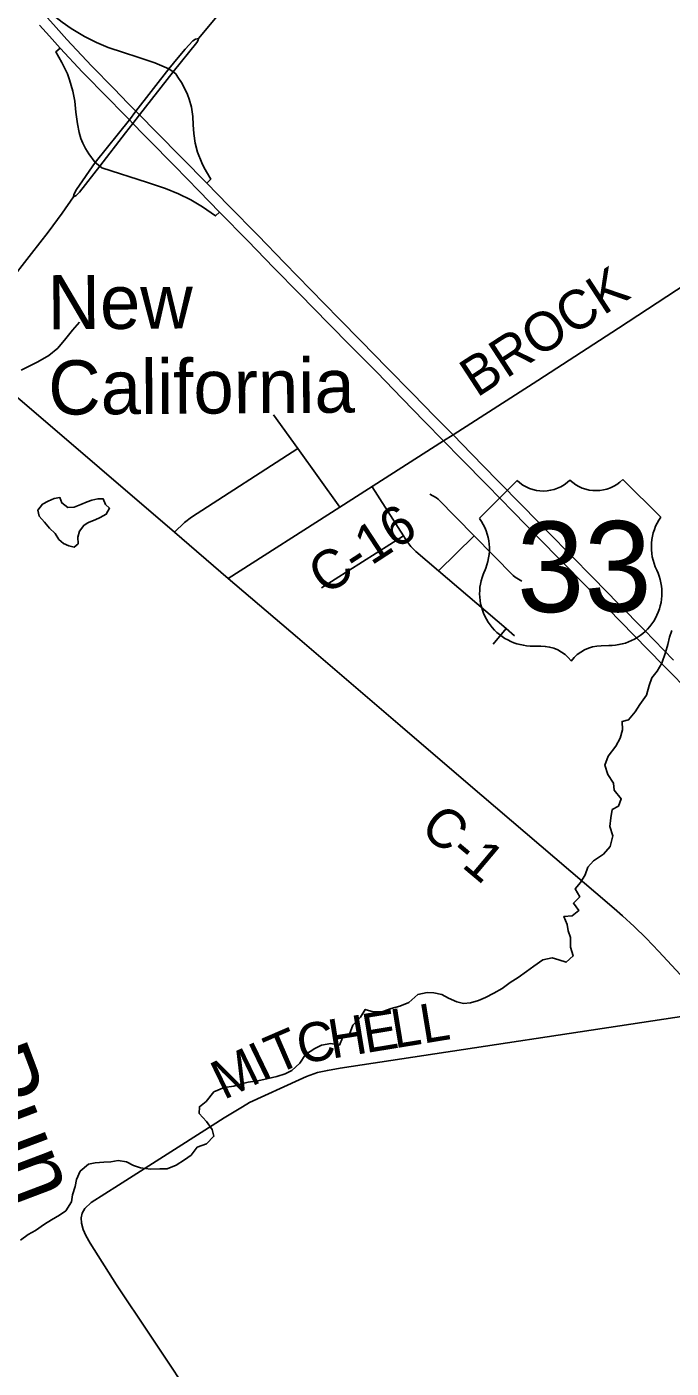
# Model space of a CAD drawing. Extents: x 114843 to 284848, y 317643 to 566895.
# Drawn here: x 140400 to 145352, y 449771 to 460089 of the extents above; entities that cross this region are included whole.
import ezdxf

# ---------------------------------------------------------------- set-up
doc = ezdxf.new("R2010")
doc.units = 0
for name, color, linetype in [('GM_X_County_Road', 7, 'Continuous'), ('GM_X_County_Road_Text', 7, 'Continuous'), ('GM_X_Interchange_Ramps', 7, 'Continuous'), ('GM_X_Minor_Lake', 7, 'Continuous'), ('GM_X_Minor_River', 7, 'Continuous'), ('GM_X_Minor_River_Text', 7, 'Continuous'), ('GM_X_Township_Road', 7, 'Continuous'), ('GM_X_Unincorporated_Text', 7, 'Continuous'), ('GM_X_US_Location', 7, 'Continuous'), ('GM_X_US_Route', 7, 'Continuous'), ('GM_X_US_Shield', 7, 'Continuous')]:
    doc.layers.add(name, color=color, linetype=linetype)

msp = doc.modelspace()

# ---------------------------------------------------------------- linework, layer by layer
at = {"layer": 'GM_X_County_Road'}
for points in [[(145686, 452514), (145258, 452975), (145161, 453078), (145068, 453169), (144979, 453251), (144914, 453307), (144773, 453428), (144582, 453592), (143775, 454281), (143269, 454714), (142480, 455390), (141948, 455846), (141534, 456201), (140382, 457191), (139872, 457623), (139405, 458027), (139165, 458236), (137071, 460040), (134131, 462554), (129506, 466499), (128306, 467517), (126709, 468881)], [(141948, 455846), (142805, 456393), (143603, 456904), (143676, 456950), (144328, 457369), (144947, 457772), (146217, 458604)], [(141902, 449196), (141746, 449428), (141342, 450031), (141089, 450411), (140886, 450733), (140854, 450791), (140832, 450838), (140820, 450885), (140819, 450926), (140826, 450962), (140846, 450998), (140894, 451044), (141104, 451178), (141825, 451637), (141918, 451696), (142057, 451782), (142111, 451813), (142494, 451989), (142550, 452014), (142635, 452044), (142710, 452061), (142808, 452078), (145686, 452514)]]:
    msp.add_lwpolyline(points, dxfattribs=at)
at = {"layer": 'GM_X_Interchange_Ramps'}
for points in [[(141525, 459742), (141492, 459765), (141384, 459811), (141254, 459855), (141143, 459891), (141026, 459929), (140936, 459967), (140844, 460014), (140741, 460075), (140671, 460125), (140591, 460189), (140558, 460159)], [(140656, 459924), (140623, 459896), (140670, 459814), (140695, 459764), (140712, 459726), (140729, 459680), (140753, 459594), (140768, 459516), (140777, 459433), (140789, 459342), (140802, 459275), (140815, 459231), (140831, 459193), (140851, 459154), (140877, 459111), (140925, 459045), (140960, 459017)], [(141783, 458885), (141814, 458916), (141780, 458974), (141761, 459008), (141745, 459042), (141713, 459124), (141695, 459195), (141684, 459268), (141679, 459334), (141676, 459400), (141672, 459435), (141666, 459471), (141649, 459532), (141636, 459567), (141618, 459607), (141588, 459661), (141561, 459701), (141544, 459727), (141525, 459742)], [(140960, 459017), (140976, 459004), (141328, 458890), (141465, 458845), (141567, 458804), (141661, 458757), (141751, 458705), (141850, 458634), (141882, 458664)]]:
    msp.add_lwpolyline(points, dxfattribs=at)
at = {"layer": 'GM_X_Minor_Lake'}
for points in [[(140865, 456270), (140879, 456278), (140925, 456296), (140965, 456315), (141010, 456339), (141036, 456385), (141004, 456415), (140988, 456457), (140946, 456459), (140900, 456447), (140864, 456434), (140816, 456414), (140764, 456394), (140714, 456391), (140669, 456427), (140655, 456467), (140609, 456461), (140565, 456441), (140521, 456416), (140485, 456370)], [(140485, 456370), (140496, 456324), (140536, 456278), (140574, 456232), (140617, 456190), (140645, 456146), (140683, 456115), (140723, 456097), (140765, 456087), (140795, 456113), (140793, 456163), (140805, 456209), (140837, 456254), (140865, 456270)]]:
    msp.add_lwpolyline(points, dxfattribs=at)
at = {"layer": 'GM_X_Minor_River'}
for points in [[(140357, 457448), (140409, 457474), (140485, 457511), (140569, 457561), (140639, 457618), (140701, 457690), (140750, 457755), (140804, 457817)], [(144905, 453866), (144881, 453938), (144888, 454004), (144898, 454068), (144948, 454094), (144968, 454149), (144915, 454217), (144909, 454271), (144865, 454337), (144842, 454409), (144868, 454479), (144926, 454555), (144961, 454616), (144977, 454682), (144975, 454746), (145025, 454759), (145076, 454819), (145110, 454877), (145162, 454948), (145182, 455022), (145203, 455080), (145245, 455133), (145281, 455195), (145309, 455277), (145326, 455338), (145338, 455394), (145356, 455444)], [(140351, 450754), (140411, 450800), (140467, 450830), (140535, 450879), (140591, 450911), (140651, 450948), (140701, 450982), (140744, 451050), (140750, 451103), (140772, 451169), (140781, 451221), (140809, 451285), (140875, 451340), (140925, 451350), (140993, 451356), (141047, 451359), (141103, 451367), (141165, 451357), (141220, 451330), (141274, 451312), (141350, 451302), (141422, 451305), (141478, 451305), (141548, 451333), (141612, 451372), (141664, 451410), (141710, 451471), (141782, 451495), (141838, 451554), (141825, 451606), (141781, 451667), (141725, 451729), (141726, 451781), (141778, 451822), (141838, 451896), (141918, 451929), (141992, 451939), (142050, 451958), (142100, 451970), (142176, 451980), (142256, 451999), (142322, 452015), (142386, 452036), (142436, 452060), (142498, 452116), (142542, 452183), (142614, 452229), (142666, 452254), (142736, 452268), (142802, 452256), (142826, 452311), (142881, 452339), (142905, 452409), (142965, 452470), (143001, 452530), (143063, 452512), (143137, 452513), (143199, 452537), (143267, 452556), (143335, 452584), (143405, 452645), (143477, 452661), (143527, 452657), (143589, 452644), (143641, 452616), (143706, 452588), (143756, 452576), (143810, 452581), (143872, 452599), (143924, 452623), (143990, 452656), (144054, 452690), (144116, 452737), (144176, 452777), (144240, 452822), (144297, 452864), (144367, 452912), (144437, 452927), (144490, 452911), (144546, 452893), (144600, 452942), (144579, 453008), (144579, 453084), (144560, 453134), (144552, 453184), (144528, 453246), (144592, 453249), (144642, 453291), (144601, 453347), (144649, 453397), (144615, 453457), (144655, 453507), (144692, 453566), (144712, 453624), (144756, 453674), (144832, 453725), (144884, 453783), (144905, 453866)]]:
    msp.add_lwpolyline(points, dxfattribs=at)
at = {"layer": 'GM_X_Township_Road'}
for p, q in [((142666, 455772), (143294, 456174)), ((143564, 455904), (143839, 456173)), ((143984, 455340), (144085, 455460))]:
    msp.add_line(p, q, dxfattribs=at)
for points in [[(142805, 456393), (142483, 456845), (142297, 457105)], [(141534, 456201), (141612, 456275), (141666, 456318), (142483, 456845)], [(143053, 456551), (143294, 456174), (143320, 456133), (143335, 456112), (143351, 456092), (143368, 456074), (143389, 456054), (143564, 455904), (144085, 455460), (144148, 455405)], [(143498, 456495), (143549, 456465), (143562, 456456), (143839, 456173)], [(143839, 456173), (144139, 455867), (144153, 455856), (144204, 455825)]]:
    msp.add_lwpolyline(points, dxfattribs=at)
at = {"layer": 'GM_X_US_Route'}
for points in [[(141719, 459999), (141915, 460233), (142056, 460415), (142314, 460742), (142935, 461533), (143266, 461968), (144815, 463998), (145325, 464668), (145897, 465429), (147027, 466941), (150809, 472065)], [(140497, 460101), (140574, 460016), (140656, 459924), (140829, 459741), (141025, 459539), (141136, 459426), (141188, 459374), (141216, 459346), (141298, 459261)], [(140558, 460159), (140626, 460083), (140708, 459991), (140898, 459789), (141068, 459614), (141180, 459499), (141239, 459439), (141267, 459411), (141394, 459282), (141593, 459079), (141783, 458885), (141950, 458715), (142177, 458483), (142380, 458274), (142581, 458069), (142800, 457843), (142970, 457670), (143167, 457468), (143365, 457267), (143537, 457091), (143676, 456950), (143817, 456804), (144016, 456602), (144214, 456400), (144410, 456199), (144582, 456024), (144752, 455850), (144948, 455651), (145146, 455447), (145370, 455218)], [(140759, 458780), (140762, 458800), (140782, 458838), (140925, 459045), (141188, 459374), (141239, 459439), (141492, 459765), (141562, 459852), (141618, 459918), (141676, 459981), (141696, 459993), (141719, 459999)], [(141159, 459273), (141216, 459346), (141267, 459411), (141525, 459742), (141707, 459967), (141714, 459982), (141719, 459999)], [(140759, 458780), (140780, 458792), (140805, 458817), (140960, 459017), (141159, 459273)], [(141298, 459261), (141335, 459223), (141534, 459020), (141724, 458825), (141882, 458664), (142098, 458443), (142299, 458236), (142496, 458036), (142722, 457804), (142891, 457632), (143089, 457431), (143284, 457229), (143456, 457054), (143603, 456904), (143739, 456765), (143938, 456562), (144137, 456358), (144335, 456156), (144504, 455984), (144674, 455811), (144869, 455612), (145066, 455409), (145291, 455179), (145518, 454947)], [(139872, 457623), (140436, 458345), (140564, 458510), (140672, 458656), (140759, 458780)]]:
    msp.add_lwpolyline(points, dxfattribs=at)
at = {"layer": 'GM_X_US_Shield'}
for p, q in [((144168, 456600), (143880, 456308)), ((145272, 456318), (144980, 456606)), ((144293, 455325), (144351, 455325)), ((144815, 455328), (144873, 455329))]:
    msp.add_line(p, q, dxfattribs=at)
for centre, radius, start, end in [((144369, 456808), 290, 225.9847, 314.8387), ((144775, 456811), 290, 225.9847, 314.8387), ((143549, 456072), 406, 334.9588, 35.4126), ((145606, 456087), 406, 145.4108, 205.8646), ((144286, 455731), 406, 155.2436, 271.05), ((144875, 455735), 406, 269.7735, 25.5798), ((144353, 455035), 290, 37.2816, 90.4117), ((144817, 455038), 290, 90.4117, 143.5418)]:
    msp.add_arc(centre, radius, start, end, dxfattribs=at)

# ---------------------------------------------------------------- texts
at = {"layer": 'GM_X_County_Road_Text'}
for s, rotation, p in [('BROCK', 33.0519, (143859, 457233)), ('C-16', 33.147, (142693, 455710)), ('C-1', 319.9596, (143410, 453904)), ('L', 9.323, (143447, 452267)), ('H', 9.3248, (142744, 452151)), ('E', 9.3188, (143005, 452194)), ('L', 9.3236, (143226, 452230)), ('T', 23.3655, (142314, 452026)), ('C', 9.849, (142502, 452109)), ('I', 25.8001, (142206, 451973)), ('M', 25.8354, (141913, 451831))]:
    msp.add_text(s, height=300, rotation=rotation, dxfattribs=at).set_placement(p)
at = {"layer": 'GM_X_Minor_River_Text'}
msp.add_text('Run', height=500, rotation=290.7681, dxfattribs=at).set_placement((139915, 452152))
at = {"layer": 'GM_X_Unincorporated_Text'}
for s, p in [('New', (140561, 457761)), ('California', (140566, 457105))]:
    msp.add_text(s, height=417, rotation=0.4116, dxfattribs=at).set_placement(p)
at = {"layer": 'GM_X_US_Location'}
for s, p in [('0', (144578, 455930)), ('/', (144578, 455930)), ('33', (144373, 455722))]:
    msp.add_text(s, height=1, rotation=0.4117, dxfattribs=at).set_placement(p)
at = {"layer": 'GM_X_US_Shield'}
msp.add_text('33', height=696.1, rotation=0.4117, dxfattribs=at).set_placement((144168, 455585))

doc.saveas('drawing.dxf')
